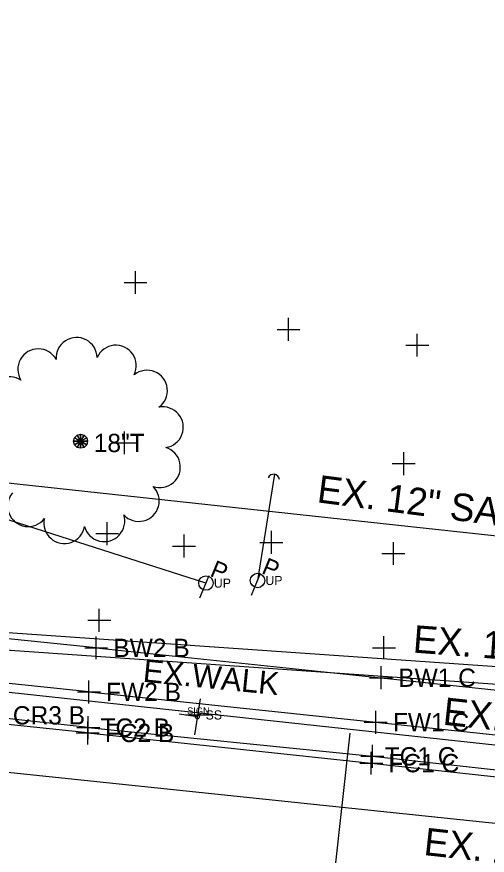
# Model space of a CAD drawing. Extents: x 1363693 to 1365209, y 422201 to 424153.
# Drawn here: x 1364314.6 to 1364355.7, y 423108.7 to 423182 of the extents above; entities that cross this region are included whole.
import ezdxf

# ---------------------------------------------------------------- set-up
doc = ezdxf.new("R2010")
doc.units = 0
for name, color, linetype in [('BASELINE-CL-RW', 7, 'Continuous'), ('DR_X_Cells', 7, 'Continuous'), ('DR_X_Storm_Sewer', 7, 'Continuous'), ('DR_X_Text', 7, 'Continuous'), ('O-ALGN-TEXT-BASELINE-WERK-CL-RW', 7, 'Continuous'), ('OWNERS', 7, 'Continuous'), ('RD_X_Text', 7, 'Continuous'), ('SN_X_Private', 7, 'Continuous'), ('SN_X_Public', 7, 'Continuous'), ('SV_X_Original_Ground', 7, 'Continuous'), ('SV_X_Shot_Marker', 7, 'Continuous'), ('UT_X_Misc_Cells', 7, 'Continuous'), ('UT_X_Sanitary_Line', 7, 'Continuous'), ('UT_X_Sanitary_Text', 7, 'Continuous'), ('UT_X_Telecom', 7, 'Continuous'), ('UT_X_Unknown_Cells', 7, 'Continuous'), ('UT_X_Water', 7, 'Continuous'), ('UT_X_Water_Text', 7, 'Continuous'), ('VG_X_Cells', 7, 'Continuous'), ('VG_X_Text', 7, 'Continuous')]:
    doc.layers.add(name, color=color, linetype=linetype)

msp = doc.modelspace()

# ---------------------------------------------------------------- linework, layer by layer
at = {"layer": 'BASELINE-CL-RW'}
for points in [[(1364320.859, 423119.872), (1364305.316, 423121.601), (1364302.257, 423121.869), (1364298.733, 423122.342), (1364296.547, 423122.635), (1364296.547, 423122.635), (1364295.67, 423122.804), (1364295.67, 423122.804), (1364293.025, 423123.46), (1364293.025, 423123.46), (1364288.986, 423124.55), (1364288.986, 423124.55), (1364287.251, 423125.15), (1364287.251, 423125.15), (1364283.916, 423126.658), (1364283.916, 423126.658), (1364283.179, 423126.982)], [(1364320.859, 423119.872), (1364345.662, 423117.362), (1364370.455, 423114.651), (1364373.875, 423114.258), (1364375.379, 423114.08)]]:
    msp.add_lwpolyline(points, dxfattribs=at)
at = {"layer": 'DR_X_Cells'}
msp.add_line((1364337.115, 423142.003), (1364335.634, 423132.727), dxfattribs=at)
at = {"layer": 'DR_X_Storm_Sewer'}
for points in [[(1364396.704, 423122.381), (1364292.466, 423129.632), (1364116.736, 423151.168)], [(1364116.553, 423149.679), (1364292.322, 423128.138), (1364396.6, 423120.885)]]:
    msp.add_lwpolyline(points, dxfattribs=at)
at = {"layer": 'O-ALGN-TEXT-BASELINE-WERK-CL-RW'}
for points in [[(1364321.549, 423126.841), (1364296.522, 423129.399), (1364291.593, 423129.917), (1364288.303, 423133.628), (1364283.795, 423138.603), (1364279.64, 423143.27), (1364277.256, 423145.997), (1364278.44, 423161.186), (1364280.967, 423186.048)], [(1364320.915, 423122.985), (1364296.084, 423125.578), (1364284.015, 423126.938), (1364283.916, 423126.658)], [(1364321.549, 423126.841), (1364346.419, 423124.233), (1364371.073, 423121.613)], [(1364320.915, 423122.985), (1364345.955, 423120.338), (1364370.704, 423117.73)]]:
    msp.add_lwpolyline(points, dxfattribs=at)
at = {"layer": 'OWNERS'}
for points in [[(1364320.806, 423119.405), (1364305.998, 423120.944)], [(1364320.806, 423119.405), (1364345.561, 423116.767), (1364370.383, 423114.062), (1364373.909, 423113.642), (1364396.32, 423111.238), (1364420.061, 423108.761), (1364425.197, 423108.148), (1364444.961, 423106.049), (1364457.021, 423104.742), (1364469.814, 423103.394), (1364487.439, 423101.485), (1364494.624, 423100.826), (1364518.333, 423098.452), (1364519.558, 423098.394), (1364540.805, 423096.489), (1364544.341, 423096.157), (1364569.726, 423093.884), (1364581.491, 423092.909)]]:
    msp.add_lwpolyline(points, dxfattribs=at)
at = {"layer": 'SN_X_Private'}
msp.add_line((1364329.353, 423120.98), (1364331.419, 423120.98), dxfattribs=at)
msp.add_circle((1364330.386, 423120.808), 0.172, dxfattribs=at)
at = {"layer": 'SN_X_Public'}
for p, q in [((1364330.637, 423122.388), (1364330.135, 423119.228)), ((1364330.386, 423120.808), (1364328.806, 423121.059))]:
    msp.add_line(p, q, dxfattribs=at)
at = {"layer": 'SV_X_Original_Ground'}
for p, q in [((1364324.981, 423157.764), (1364324.981, 423159.764)), ((1364323.981, 423158.764), (1364325.981, 423158.764)), ((1364338.336, 423153.671), (1364338.336, 423155.671)), ((1364337.336, 423154.671), (1364339.336, 423154.671)), ((1364349.581, 423152.29), (1364349.581, 423154.29)), ((1364348.581, 423153.29), (1364350.581, 423153.29)), ((1364324.031, 423143.754), (1364324.031, 423145.754)), ((1364323.031, 423144.754), (1364325.031, 423144.754)), ((1364348.399, 423141.937), (1364348.399, 423143.937)), ((1364347.399, 423142.937), (1364349.399, 423142.937)), ((1364322.507, 423135.818), (1364322.507, 423137.818)), ((1364336.848, 423135.051), (1364336.848, 423137.051)), ((1364321.507, 423136.818), (1364323.507, 423136.818)), ((1364329.215, 423134.731), (1364329.215, 423136.731)), ((1364328.215, 423135.731), (1364330.215, 423135.731)), ((1364335.848, 423136.051), (1364337.848, 423136.051)), ((1364347.489, 423134.088), (1364347.489, 423136.088)), ((1364346.489, 423135.088), (1364348.489, 423135.088)), ((1364321.821, 423128.247), (1364321.821, 423130.247)), ((1364320.821, 423129.247), (1364322.821, 423129.247)), ((1364346.67, 423125.855), (1364346.67, 423127.855)), ((1364345.67, 423126.855), (1364347.67, 423126.855))]:
    msp.add_line(p, q, dxfattribs=at)
at = {"layer": 'SV_X_Shot_Marker'}
for p, q in [((1364321.549, 423125.841), (1364321.549, 423127.841)), ((1364320.549, 423126.841), (1364322.549, 423126.841)), ((1364346.419, 423123.233), (1364346.419, 423125.233)), ((1364320.915, 423121.985), (1364320.915, 423123.985)), ((1364345.419, 423124.233), (1364347.419, 423124.233)), ((1364319.915, 423122.985), (1364321.915, 423122.985)), ((1364345.955, 423119.338), (1364345.955, 423121.338)), ((1364320.806, 423118.405), (1364320.806, 423120.405)), ((1364320.859, 423118.872), (1364320.859, 423120.872)), ((1364344.955, 423120.338), (1364346.955, 423120.338)), ((1364319.859, 423119.872), (1364321.859, 423119.872)), ((1364319.806, 423119.405), (1364321.806, 423119.405)), ((1364345.662, 423116.362), (1364345.662, 423118.362)), ((1364344.662, 423117.362), (1364346.662, 423117.362)), ((1364345.561, 423115.767), (1364345.561, 423117.767)), ((1364344.561, 423116.767), (1364346.561, 423116.767))]:
    msp.add_line(p, q, dxfattribs=at)
at = {"layer": 'UT_X_Sanitary_Line'}
msp.add_lwpolyline([(1364693.403, 423102.755), (1364519.502, 423118.915), (1364254.219, 423147.686), (1364120.797, 423178.489), (1364080.299, 423181.531), (1364078.775, 423157.716), (1364068.834, 423074.38), (1364132.412, 423042.257), (1364111.643, 422924.766), (1364032.031, 422957.358)], dxfattribs=at)
at = {"layer": 'UT_X_Telecom'}
msp.add_lwpolyline([(1364331.133, 423132.499), (1364271.573, 423151.567), (1364307.701, 423558.666)], dxfattribs=at)
at = {"layer": 'UT_X_Unknown_Cells'}
for p, q in [((1364337.115, 423142.003), (1364335.634, 423132.727)), ((1364335.1, 423131.433), (1364335.903, 423133.378)), ((1364330.599, 423131.205), (1364331.402, 423133.15))]:
    msp.add_line(p, q, dxfattribs=at)
for centre in [(1364331.133, 423132.499), (1364335.634, 423132.727)]:
    msp.add_circle(centre, 0.63, dxfattribs=at)
msp.add_arc((1364337.031, 423141.488), 0.522, 7.98017, 154.91405, dxfattribs=at)
at = {"layer": 'UT_X_Water'}
msp.add_line((1364337.158, 423060.037), (1364343.707, 423119.398), dxfattribs=at)
for points in [[(1363797.978, 423165.496), (1364047.142, 423141.995), (1364047.135, 423142.005), (1364251.213, 423122.543), (1364692.365, 423076.33)], [(1364199.274, 423140.77), (1364264.462, 423134.201), (1364302.919, 423131.268), (1364302.919, 423124.149), (1364488.328, 423104.035), (1364526.667, 423100.332), (1364656.437, 423088.194), (1364694.224, 423084.44)]]:
    msp.add_lwpolyline(points, dxfattribs=at)
at = {"layer": 'VG_X_Cells'}
for points in [[(1364319.648, 423145.203), (1364320.183, 423144.894), (1364320.183, 423144.894), (1364319.565, 423144.894)], [(1364319.874, 423145.429), (1364320.183, 423144.894), (1364320.183, 423144.894), (1364319.648, 423145.203)], [(1364320.183, 423145.512), (1364320.183, 423144.894), (1364320.183, 423144.894), (1364319.874, 423145.429)], [(1364320.492, 423145.429), (1364320.183, 423144.894), (1364320.183, 423144.894), (1364320.183, 423145.512)], [(1364320.718, 423145.203), (1364320.183, 423144.894), (1364320.183, 423144.894), (1364320.492, 423145.429)], [(1364320.801, 423144.894), (1364320.183, 423144.894), (1364320.183, 423144.894), (1364320.718, 423145.203)], [(1364319.565, 423144.894), (1364320.183, 423144.894), (1364320.183, 423144.894), (1364319.648, 423144.585)], [(1364319.648, 423144.585), (1364320.183, 423144.894), (1364320.183, 423144.894), (1364319.874, 423144.359)], [(1364319.874, 423144.359), (1364320.183, 423144.894), (1364320.183, 423144.894), (1364320.183, 423144.276)], [(1364320.183, 423144.276), (1364320.183, 423144.894), (1364320.183, 423144.894), (1364320.492, 423144.359)], [(1364320.492, 423144.359), (1364320.183, 423144.894), (1364320.183, 423144.894), (1364320.718, 423144.585)], [(1364320.718, 423144.585), (1364320.183, 423144.894), (1364320.183, 423144.894), (1364320.801, 423144.894)]]:
    msp.add_lwpolyline(points, close=True, dxfattribs=at)
for centre, start, end in [((1364319.842, 423152.173), 1.24102, 184.12371), ((1364323.264, 423151.498), 333.54871, 156.4314), ((1364316.498, 423151.181), 28.93333, 211.81601), ((1364325.98, 423149.31), 305.85641, 128.73909), ((1364313.999, 423148.748), 56.62564, 239.50832), ((1364327.368, 423146.11), 278.1641, 101.04678), ((1364327.11, 423142.632), 250.47179, 73.35448), ((1364325.265, 423139.672), 222.77948, 45.66217), ((1364315.611, 423139.219), 139.70256, 322.58525), ((1364318.772, 423137.745), 167.39487, 350.27755), ((1364322.256, 423137.908), 195.08718, 17.96986)]:
    msp.add_arc(centre, 1.786, start, end, dxfattribs=at)

# ---------------------------------------------------------------- texts
at = {"layer": 'DR_X_Text'}
msp.add_text('EX. 12" STM.', height=2.4, rotation=355.6307, dxfattribs=at).set_placement((1364349.149, 423126.436))
at = {"layer": 'RD_X_Text'}
msp.add_text('EX.WALK', height=2, rotation=354.30306, dxfattribs=at).set_placement((1364325.57, 423123.885))
at = {"layer": 'SN_X_Private'}
for s, height, p in [('SIGN', 0.6026, (1364329.489, 423121.033)), ('SS', 0.8, (1364331.105, 423120.58))]:
    msp.add_text(s, height=height, dxfattribs=at).set_placement(p)
at = {"layer": 'SV_X_Shot_Marker'}
for s, p in [('BW2 B', (1364323.049, 423126.041)), ('BW1 C', (1364347.919, 423123.433)), ('FW2 B', (1364322.415, 423122.185)), ('FC2 C CR3 B', (1364307.498, 423120.144)), ('FW1 C', (1364347.455, 423119.538)), ('TC2 B', (1364321.93, 423119.072)), ('FC2 B', (1364322.306, 423118.605)), ('TC1 C', (1364346.733, 423116.562)), ('FC1 C', (1364347.061, 423115.967))]:
    msp.add_text(s, height=1.6, dxfattribs=at).set_placement(p)
at = {"layer": 'UT_X_Misc_Cells'}
for p in [(1364331.822, 423132.099), (1364336.323, 423132.327)]:
    msp.add_text('UP', height=0.8, dxfattribs=at).set_placement(p)
at = {"layer": 'UT_X_Sanitary_Text'}
msp.add_text('EX. 12" SAN.', height=2.4, rotation=352.60293, dxfattribs=at).set_placement((1364340.756, 423139.567))
at = {"layer": 'UT_X_Unknown_Cells'}
for p in [(1364331.402, 423133.15), (1364335.903, 423133.378)]:
    msp.add_text('P', height=1.503, rotation=337.58271, dxfattribs=at).set_placement(p)
at = {"layer": 'UT_X_Water_Text'}
for s, p in [('EX. 8" WM', (1364351.747, 423120.133)), ('EX. 24" WM', (1364350.077, 423108.744))]:
    msp.add_text(s, height=2.4, rotation=353.80061, dxfattribs=at).set_placement(p)
at = {"layer": 'VG_X_Text'}
msp.add_text('18"T', height=1.6, dxfattribs=at).set_placement((1364321.336, 423143.942))

doc.saveas('drawing.dxf')
